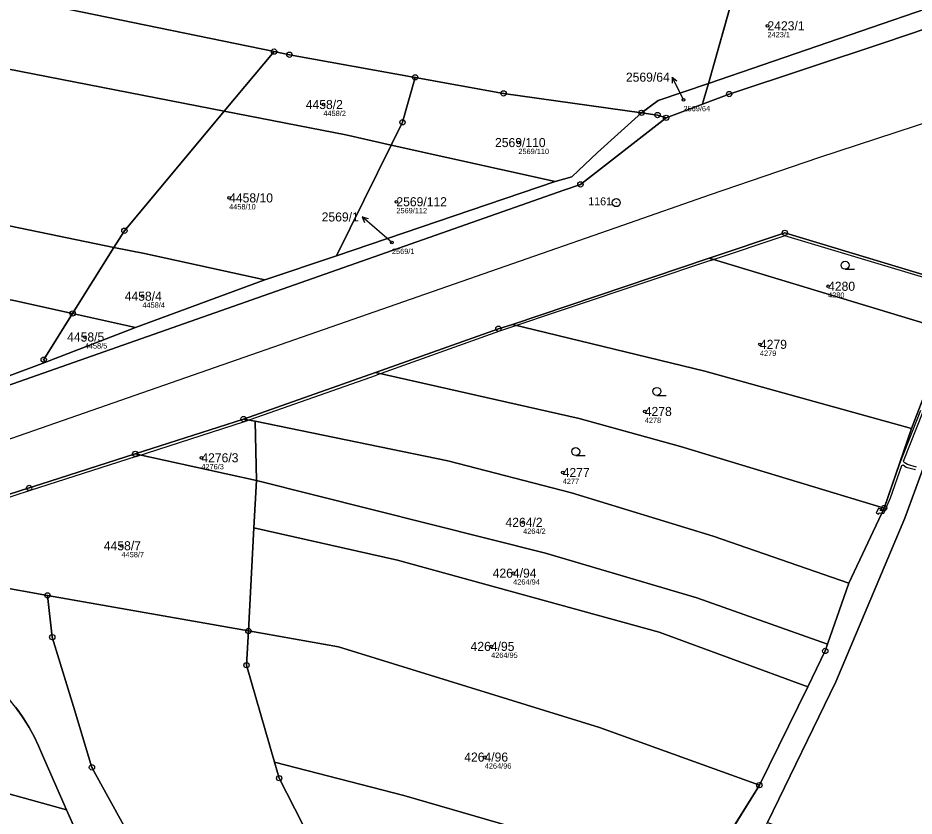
# Model space of a CAD drawing. Extents: x -739214 to -733252, y -1147612 to -1142842.
# Drawn here: x -736907.7 to -736739.7, y -1146124.1 to -1145974.5 of the extents above; entities that cross this region are included whole.
import ezdxf

# ---------------------------------------------------------------- set-up
doc = ezdxf.new("R2010")
doc.units = 0
for name, color, linetype in [('Definiční body', 7, 'Continuous'), ('Hranice parcel', 7, 'Continuous'), ('Parcelní čísla', 7, 'Continuous'), ('Polygon parcely', 7, 'Continuous'), ('Pop  PČ popisy', 7, 'Continuous'), ('Poz předměty', 7, 'Continuous'), ('Vnitřní kresba', 7, 'Continuous'), ('Věcná břemena k části', 7, 'Continuous'), ('Značky bodu BP', 7, 'Continuous'), ('Značky kultur', 7, 'Continuous')]:
    doc.layers.add(name, color=color, linetype=linetype)

msp = doc.modelspace()

# ---------------------------------------------------------------- linework, layer by layer
at = {"layer": 'Definiční body'}
for centre in [(-736767.2, -1145975.97), (-736850.43, -1145990.73), (-736782.94, -1145989.83), (-736813.89, -1145997.86), (-736868.09, -1146008.24), (-736836.75, -1146008.96), (-736837.58, -1146016.6), (-736755.84, -1146024.81), (-736884.35, -1146026.67), (-736895.15, -1146034.32), (-736768.61, -1146035.7), (-736790.19, -1146048.28), (-736873.3, -1146056.97), (-736805.58, -1146059.73), (-736812.99, -1146069.07), (-736888.26, -1146073.46), (-736814.86, -1146078.6), (-736819, -1146092.33), (-736820.19, -1146113.09)]:
    msp.add_circle(centre, 0.25, dxfattribs=at)
at = {"layer": 'Hranice parcel'}
for p, q in [((-736771.79, -1145963.83), (-736778.26, -1145986.76)), ((-736778.26, -1145986.76), (-736737.55, -1145972.81)), ((-736859.68, -1145980.8), (-736869.01, -1145991.98)), ((-736835.6, -1145994.05), (-736833.22, -1145985.65)), ((-736778.26, -1145986.76), (-736779.23, -1145990.19)), ((-736779.36, -1145990.65), (-736774.38, -1145988.77)), ((-736786.2, -1145993.23), (-736779.36, -1145990.65)), ((-736779.23, -1145990.19), (-736779.36, -1145990.65)), ((-736837.71, -1145998.32), (-736835.6, -1145994.05)), ((-736802.25, -1146005.71), (-736786.2, -1145993.23)), ((-736837.71, -1145998.32), (-736848, -1146019.07)), ((-736837.71, -1145998.32), (-736806.98, -1146005.19)), ((-736806.98, -1146005.19), (-736848, -1146019.07)), ((-736889.67, -1146017.51), (-736897.43, -1146029.91)), ((-736848, -1146019.07), (-736861.43, -1146023.62)), ((-736778.13, -1146019.56), (-736814.98, -1146031.96)), ((-736733.16, -1146033.16), (-736778.13, -1146019.56)), ((-736861.43, -1146023.62), (-736885.63, -1146032.51)), ((-736897.43, -1146029.91), (-736885.63, -1146032.51)), ((-736885.63, -1146032.51), (-736902.66, -1146039.07)), ((-736740.22, -1146051.47), (-736733.16, -1146033.16)), ((-736902.66, -1146039.07), (-736909.29, -1146041.62)), ((-736840.67, -1146041), (-736865.38, -1146049.7)), ((-736865.38, -1146049.7), (-736885.68, -1146056.23)), ((-736865.38, -1146049.7), (-736863.19, -1146050.13)), ((-736863.19, -1146050.13), (-736862.97, -1146061.22)), ((-736745.33, -1146066.4), (-736740.22, -1146051.47)), ((-736862.97, -1146061.22), (-736885.68, -1146056.23)), ((-736863.45, -1146070.13), (-736862.97, -1146061.22)), ((-736751.96, -1146080.47), (-736745.33, -1146066.4)), ((-736864.48, -1146089.43), (-736863.45, -1146070.13)), ((-736755.93, -1146091.93), (-736751.96, -1146080.47)), ((-736902.13, -1146082.77), (-736864.48, -1146089.43)), ((-736759.66, -1146099.89), (-736768.72, -1146118.36)), ((-736977.4, -1146101.1), (-736898.55, -1146122.95)), ((-736898.55, -1146122.95), (-736903.07, -1146112.75)), ((-736768.72, -1146118.36), (-736779.92, -1146136.37)), ((-736894.03, -1146133.17), (-736898.55, -1146122.95))]:
    msp.add_line(p, q, dxfattribs=at)
for points in [[(-736869.01, -1145991.98), (-736958.42, -1145974.56), (-736997.96, -1145965.47), (-737033.6, -1145955.93), (-737056.2, -1145948)], [(-736979.92, -1145954.77), (-736963.25, -1145959.45), (-736859.68, -1145980.8)], [(-736774.38, -1145988.77), (-736745.22, -1145979.07), (-736721.19, -1145970.94)], [(-737064.29, -1145975.51), (-737039.95, -1145983.94), (-737002.54, -1145993.62), (-736969.69, -1146001.25), (-736933.8, -1146008.42), (-736889.67, -1146017.51)], [(-736859.68, -1145980.8), (-736856.8, -1145981.39), (-736833.22, -1145985.65)], [(-736833.22, -1145985.65), (-736816.65, -1145988.65), (-736790.81, -1145992.28)], [(-736790.81, -1145992.28), (-736787.69, -1145989.99), (-736778.26, -1145986.76)], [(-737068.55, -1145988.47), (-737043.59, -1145998.01), (-737030.39, -1146001.82), (-736977.87, -1146014.44), (-736908.43, -1146027.49), (-736897.43, -1146029.91)], [(-736889.67, -1146017.51), (-736887.72, -1146014.39), (-736869.01, -1145991.98)], [(-736869.01, -1145991.98), (-736846.25, -1145996.41), (-736837.71, -1145998.32)], [(-736790.81, -1145992.28), (-736799.07, -1145999.73), (-736803.88, -1146004.29), (-736806.98, -1146005.19)], [(-736786.2, -1145993.23), (-736787.8, -1145992.7), (-736790.81, -1145992.28)], [(-736927.74, -1146050.18), (-736910.95, -1146043.93), (-736805.36, -1146006.8), (-736802.25, -1146005.71)], [(-736711.04, -1146011.3), (-736716.18, -1146010.57), (-736725.41, -1146029.07), (-736733.92, -1146047.65), (-736741.44, -1146068.31), (-736754.37, -1146098.97), (-736767.21, -1146125.35)], [(-736730.03, -1146025.05), (-736763.95, -1146014.79), (-736778.13, -1146019.56)], [(-736861.43, -1146023.62), (-736883.93, -1146018.69), (-736889.67, -1146017.51)], [(-736897.43, -1146029.91), (-736902.84, -1146038.55), (-736902.66, -1146039.07)], [(-736814.98, -1146031.96), (-736817.62, -1146032.76), (-736840.67, -1146041)], [(-736740.22, -1146051.47), (-736778.96, -1146040.75), (-736814.98, -1146031.96)], [(-736840.67, -1146041), (-736802.5, -1146049.58), (-736783.53, -1146054.84), (-736745.33, -1146066.4)], [(-736751.96, -1146080.47), (-736777.4, -1146071.65), (-736803.95, -1146063.56), (-736827.08, -1146057.55), (-736863.19, -1146050.13)], [(-736885.68, -1146056.23), (-736903.36, -1146061.92), (-736905.56, -1146062.63), (-736945.99, -1146075.63)], [(-736862.97, -1146061.22), (-736808.8, -1146074.87), (-736780.45, -1146083.22), (-736755.93, -1146091.93)], [(-736863.45, -1146070.13), (-736836.54, -1146076.18), (-736787.5, -1146089.69), (-736759.66, -1146099.89)], [(-736932.89, -1146077.71), (-736911.87, -1146081.05), (-736902.13, -1146082.77)], [(-736902.13, -1146082.77), (-736901.23, -1146090.61), (-736897.28, -1146103.58), (-736893.8, -1146115.01), (-736887.82, -1146125.93), (-736884.69, -1146131.66)], [(-736859.58, -1146114.05), (-736864.83, -1146095.86), (-736864.48, -1146089.43)], [(-736864.48, -1146089.43), (-736847.61, -1146092.42), (-736798.7, -1146107.53), (-736768.72, -1146118.36)], [(-736755.93, -1146091.93), (-736756.37, -1146093.19), (-736759.66, -1146099.89)], [(-736903.07, -1146112.75), (-736903.81, -1146110.98), (-736904.64, -1146109.25), (-736905.56, -1146107.57), (-736905.95, -1146106.9), (-736906.99, -1146105.29), (-736908.12, -1146103.74), (-736909.32, -1146102.24), (-736910.6, -1146100.81), (-736911.95, -1146099.45)], [(-736848.52, -1146137), (-736858.72, -1146117.04), (-736859.58, -1146114.05)], [(-736859.58, -1146114.05), (-736835.36, -1146120.3), (-736779.92, -1146136.37)]]:
    msp.add_lwpolyline(points, dxfattribs=at)
at = {"layer": 'Polygon parcely'}
for points in [[(-737043.76, -1145936.25), (-737051.69, -1145933.9), (-737056.2, -1145948), (-737033.6, -1145955.93), (-736997.96, -1145965.47), (-736958.42, -1145974.56), (-736869.01, -1145991.98), (-736859.68, -1145980.8), (-736963.25, -1145959.45), (-736979.92, -1145954.77), (-737004.38, -1145947.91)], [(-736889.67, -1146017.51), (-736887.72, -1146014.39), (-736869.01, -1145991.98), (-736958.42, -1145974.56), (-736997.96, -1145965.47), (-737033.6, -1145955.93), (-737056.2, -1145948), (-737057.26, -1145951.33), (-737063.62, -1145973.48), (-737064.29, -1145975.51), (-737039.95, -1145983.94), (-737002.54, -1145993.62), (-736969.69, -1146001.25), (-736933.8, -1146008.42)], [(-736771.79, -1145963.83), (-736778.26, -1145986.76), (-736737.55, -1145972.81)], [(-736721.19, -1145970.94), (-736727.81, -1145968.57), (-736729.71, -1145970.13), (-736734.04, -1145971.61), (-736737.55, -1145972.81), (-736778.26, -1145986.76), (-736779.23, -1145990.19), (-736779.36, -1145990.65), (-736774.38, -1145988.77), (-736745.22, -1145979.07)], [(-737043.59, -1145998.01), (-737030.39, -1146001.82), (-736977.87, -1146014.44), (-736908.43, -1146027.49), (-736897.43, -1146029.91), (-736889.67, -1146017.51), (-736933.8, -1146008.42), (-736969.69, -1146001.25), (-737002.54, -1145993.62), (-737039.95, -1145983.94), (-737064.29, -1145975.51), (-737068.55, -1145988.47)], [(-736837.71, -1145998.32), (-736835.6, -1145994.05), (-736833.22, -1145985.65), (-736856.8, -1145981.39), (-736859.68, -1145980.8), (-736869.01, -1145991.98), (-736846.25, -1145996.41)], [(-736837.71, -1145998.32), (-736806.98, -1146005.19), (-736803.88, -1146004.29), (-736799.07, -1145999.73), (-736790.81, -1145992.28), (-736816.65, -1145988.65), (-736833.22, -1145985.65), (-736835.6, -1145994.05)], [(-736779.36, -1145990.65), (-736779.23, -1145990.19), (-736778.26, -1145986.76), (-736787.69, -1145989.99), (-736790.81, -1145992.28), (-736787.8, -1145992.7), (-736786.2, -1145993.23)], [(-736932.88, -1146037.61), (-736909.29, -1146041.62), (-736902.66, -1146039.07), (-736902.84, -1146038.55), (-736897.43, -1146029.91), (-736908.43, -1146027.49), (-736977.87, -1146014.44), (-737030.39, -1146001.82), (-737043.59, -1145998.01), (-737068.55, -1145988.47), (-737072.61, -1146000.82), (-737056.64, -1146006.95), (-737017.77, -1146019.13), (-736977.91, -1146028.07)], [(-736802.25, -1146005.71), (-736786.2, -1145993.23), (-736787.8, -1145992.7), (-736790.81, -1145992.28), (-736799.07, -1145999.73), (-736803.88, -1146004.29), (-736806.98, -1146005.19), (-736848, -1146019.07), (-736861.43, -1146023.62), (-736885.63, -1146032.51), (-736902.66, -1146039.07), (-736909.29, -1146041.62), (-736929.57, -1146049.81), (-736927.74, -1146050.18), (-736910.95, -1146043.93), (-736805.36, -1146006.8)], [(-736848, -1146019.07), (-736837.71, -1145998.32), (-736846.25, -1145996.41), (-736869.01, -1145991.98), (-736887.72, -1146014.39), (-736889.67, -1146017.51), (-736883.93, -1146018.69), (-736861.43, -1146023.62)], [(-736837.71, -1145998.32), (-736848, -1146019.07), (-736806.98, -1146005.19)], [(-736724.22, -1146126.64), (-736721.15, -1146114.73), (-736719.03, -1146108.98), (-736713.68, -1146094.58), (-736709.82, -1146079.79), (-736706.67, -1146043.66), (-736707.02, -1146038.42), (-736707.22, -1146035.46), (-736710.43, -1146014.29), (-736711.04, -1146011.3), (-736716.18, -1146010.57), (-736725.41, -1146029.07), (-736733.92, -1146047.65), (-736741.44, -1146068.31), (-736754.37, -1146098.97), (-736767.21, -1146125.35), (-736726.44, -1146139.74)], [(-736763.95, -1146014.79), (-736778.13, -1146019.56), (-736733.16, -1146033.16), (-736730.03, -1146025.05)], [(-736883.93, -1146018.69), (-736889.67, -1146017.51), (-736897.43, -1146029.91), (-736885.63, -1146032.51), (-736861.43, -1146023.62)], [(-736778.13, -1146019.56), (-736814.98, -1146031.96), (-736778.96, -1146040.75), (-736740.22, -1146051.47), (-736733.16, -1146033.16)], [(-736897.43, -1146029.91), (-736902.84, -1146038.55), (-736902.66, -1146039.07), (-736885.63, -1146032.51)], [(-736814.98, -1146031.96), (-736817.62, -1146032.76), (-736840.67, -1146041), (-736802.5, -1146049.58), (-736783.53, -1146054.84), (-736745.33, -1146066.4), (-736740.22, -1146051.47), (-736778.96, -1146040.75)], [(-736751.96, -1146080.47), (-736745.33, -1146066.4), (-736783.53, -1146054.84), (-736802.5, -1146049.58), (-736840.67, -1146041), (-736865.38, -1146049.7), (-736863.19, -1146050.13), (-736827.08, -1146057.55), (-736803.95, -1146063.56), (-736777.4, -1146071.65)], [(-736885.68, -1146056.23), (-736862.97, -1146061.22), (-736863.19, -1146050.13), (-736865.38, -1146049.7)], [(-736780.45, -1146083.22), (-736755.93, -1146091.93), (-736751.96, -1146080.47), (-736777.4, -1146071.65), (-736803.95, -1146063.56), (-736827.08, -1146057.55), (-736863.19, -1146050.13), (-736862.97, -1146061.22), (-736808.8, -1146074.87)], [(-736911.87, -1146081.05), (-736902.13, -1146082.77), (-736864.48, -1146089.43), (-736863.45, -1146070.13), (-736862.97, -1146061.22), (-736885.68, -1146056.23), (-736903.36, -1146061.92), (-736905.56, -1146062.63), (-736945.99, -1146075.63), (-736932.89, -1146077.71)], [(-736836.54, -1146076.18), (-736787.5, -1146089.69), (-736759.66, -1146099.89), (-736756.37, -1146093.19), (-736755.93, -1146091.93), (-736780.45, -1146083.22), (-736808.8, -1146074.87), (-736862.97, -1146061.22), (-736863.45, -1146070.13)], [(-736798.7, -1146107.53), (-736768.72, -1146118.36), (-736759.66, -1146099.89), (-736787.5, -1146089.69), (-736836.54, -1146076.18), (-736863.45, -1146070.13), (-736864.48, -1146089.43), (-736847.61, -1146092.42)], [(-736897.28, -1146103.58), (-736893.8, -1146115.01), (-736887.82, -1146125.93), (-736884.69, -1146131.66), (-736871.63, -1146150.35), (-736802.19, -1146169.86), (-736796.91, -1146163.2), (-736833.94, -1146154.29), (-736847.31, -1146139.36), (-736848.52, -1146137), (-736858.72, -1146117.04), (-736859.58, -1146114.05), (-736864.83, -1146095.86), (-736864.48, -1146089.43), (-736902.13, -1146082.77), (-736901.23, -1146090.61)], [(-736835.36, -1146120.3), (-736779.92, -1146136.37), (-736768.72, -1146118.36), (-736798.7, -1146107.53), (-736847.61, -1146092.42), (-736864.48, -1146089.43), (-736864.83, -1146095.86), (-736859.58, -1146114.05)], [(-736963.3, -1146099.04), (-736972.94, -1146102.24), (-736973.73, -1146099.86), (-736977.4, -1146101.1), (-736898.55, -1146122.95), (-736903.07, -1146112.75), (-736903.81, -1146110.98), (-736904.64, -1146109.25), (-736905.56, -1146107.57), (-736905.95, -1146106.9), (-736906.99, -1146105.29), (-736908.12, -1146103.74), (-736909.32, -1146102.24), (-736910.6, -1146100.81), (-736911.95, -1146099.45), (-736923.65, -1146096.16), (-736944.18, -1146090.32), (-736948.02, -1146091.35), (-736964.08, -1146096.67)], [(-736983.7, -1146103.21), (-737008.18, -1146111.58), (-736991.48, -1146116.71), (-736929.53, -1146134.68), (-736887.15, -1146146.15), (-736888.82, -1146143.39), (-736889.7, -1146141.83), (-736891.24, -1146138.99), (-736892.68, -1146136.1), (-736894.03, -1146133.17), (-736898.55, -1146122.95), (-736977.4, -1146101.1)], [(-736859.58, -1146114.05), (-736858.72, -1146117.04), (-736848.52, -1146137), (-736790.23, -1146152.94), (-736779.92, -1146136.37), (-736835.36, -1146120.3)]]:
    msp.add_lwpolyline(points, close=True, dxfattribs=at)
for points in [[(-736963.25, -1145959.45), (-736859.68, -1145980.8), (-736856.8, -1145981.39), (-736833.22, -1145985.65), (-736816.65, -1145988.65), (-736790.81, -1145992.28), (-736787.69, -1145989.99), (-736778.26, -1145986.76), (-736771.79, -1145963.83)], [(-737124.99, -1146137.9), (-737105.29, -1146129.81), (-737100.95, -1146128.37), (-736970.23, -1146083.43), (-736968.59, -1146082.9), (-736945.99, -1146075.63), (-736905.56, -1146062.63), (-736903.36, -1146061.92), (-736885.68, -1146056.23), (-736865.38, -1146049.7), (-736840.67, -1146041), (-736817.62, -1146032.76), (-736814.98, -1146031.96), (-736778.13, -1146019.56), (-736763.95, -1146014.79), (-736730.03, -1146025.05), (-736717.9, -1145969.83)], [(-736721.19, -1145970.94), (-736745.22, -1145979.07), (-736774.38, -1145988.77), (-736779.36, -1145990.65), (-736786.2, -1145993.23), (-736802.25, -1146005.71), (-736805.36, -1146006.8), (-736910.95, -1146043.93), (-736927.74, -1146050.18), (-736942.52, -1146055.68), (-736976.7, -1146069.53), (-736996.62, -1146076.44), (-737027.3, -1146087.08), (-737060.06, -1146098.44), (-737091.85, -1146109.98), (-737119.94, -1146118.92)], [(-736733.16, -1146033.16), (-736740.22, -1146051.47), (-736745.33, -1146066.4), (-736751.96, -1146080.47), (-736755.93, -1146091.93), (-736756.37, -1146093.19), (-736759.66, -1146099.89), (-736768.72, -1146118.36), (-736779.92, -1146136.37), (-736790.23, -1146152.94), (-736795.54, -1146161.47), (-736796.91, -1146163.2), (-736802.19, -1146169.86), (-736811.79, -1146181.98), (-736815.82, -1146187.06)], [(-736845.18, -1146312.06), (-736838.23, -1146298.86), (-736832.53, -1146282.89), (-736826.96, -1146267.27), (-736821.12, -1146245.91), (-736818.33, -1146227.6), (-736818.08, -1146226.04), (-736817.81, -1146224.36), (-736817.56, -1146222.75), (-736816.15, -1146213.54), (-736811.83, -1146202.22), (-736808.3, -1146190.1), (-736805.62, -1146184.32), (-736802.66, -1146177.93), (-736791.88, -1146164.3), (-736767.52, -1146125.99), (-736767.21, -1146125.35), (-736754.37, -1146098.97), (-736741.44, -1146068.31), (-736733.92, -1146047.65)], [(-736908.12, -1146103.74), (-736907.66, -1146104.35), (-736906.57, -1146105.93), (-736905.56, -1146107.57), (-736904.64, -1146109.25), (-736903.81, -1146110.98), (-736903.07, -1146112.75), (-736898.55, -1146122.95), (-736894.03, -1146133.17), (-736892.68, -1146136.1), (-736891.89, -1146137.71), (-736890.4, -1146140.57), (-736888.82, -1146143.39), (-736887.15, -1146146.15), (-736871.63, -1146150.35), (-736884.69, -1146131.66), (-736887.82, -1146125.93), (-736893.8, -1146115.01), (-736897.28, -1146103.58), (-736901.23, -1146090.61), (-736902.13, -1146082.77), (-736911.87, -1146081.05)]]:
    msp.add_lwpolyline(points, dxfattribs=at)
at = {"layer": 'Pop  PČ popisy'}
for p, q in [((-736783.71, -1145988.28), (-736785.07, -1145985.61)), ((-736785.07, -1145985.61), (-736784.17, -1145986.27)), ((-736785.07, -1145985.61), (-736785.06, -1145986.73)), ((-736782.94, -1145989.83), (-736783.71, -1145988.28)), ((-736840.87, -1146013.77), (-736843.14, -1146011.8)), ((-736843.14, -1146011.8), (-736842.05, -1146012.08)), ((-736843.14, -1146011.8), (-736842.71, -1146012.84)), ((-736837.58, -1146016.6), (-736840.87, -1146013.77))]:
    msp.add_line(p, q, dxfattribs=at)
at = {"layer": 'Poz předměty'}
for p, q in [((-736757.58, -1146000.68), (-736719.33, -1145988.15)), ((-736777.9, -1146007.63), (-736757.58, -1146000.68)), ((-736794.32, -1146013.34), (-736777.9, -1146007.63)), ((-736812.26, -1146019.61), (-736794.32, -1146013.34)), ((-738196.39, -1146502.42), (-736812.26, -1146019.61))]:
    msp.add_line(p, q, dxfattribs=at)
at = {"layer": 'Vnitřní kresba'}
for p, q in [((-736763.94, -1146015.32), (-736777.97, -1146020.03)), ((-736729.76, -1146025.65), (-736763.94, -1146015.32)), ((-736777.12, -1146019.74), (-736817.45, -1146033.23)), ((-736817.45, -1146033.23), (-736840.5, -1146041.47)), ((-736865.21, -1146050.17), (-736840.5, -1146041.47)), ((-736885.53, -1146056.71), (-736865.21, -1146050.17)), ((-736885.53, -1146056.71), (-736905.41, -1146063.11)), ((-736905.41, -1146063.11), (-736970.07, -1146083.9))]:
    msp.add_line(p, q, dxfattribs=at)
at = {"layer": 'Věcná břemena k části'}
for points in [[(-736738.49, -1146048.12), (-736742.48, -1146058.08), (-736745.33, -1146066.4), (-736745.55, -1146066.87), (-736745.78, -1146067.35), (-736745.42, -1146067.38), (-736744.14, -1146064.49), (-736742.01, -1146058.43), (-736741.76, -1146058.32), (-736741.18, -1146058.7), (-736739.45, -1146059.18)], [(-736739.29, -1146058.7), (-736740.96, -1146058.24), (-736741.55, -1146057.86), (-736741.72, -1146057.58), (-736738.03, -1146048.3)]]:
    msp.add_lwpolyline(points, dxfattribs=at)
msp.add_lwpolyline([(-736745.78, -1146067.35), (-736745.55, -1146066.87), (-736746.05, -1146066.83), (-736745.95, -1146066.6), (-736746.41, -1146066.4), (-736746.81, -1146067.35), (-736746.35, -1146067.54), (-736746.25, -1146067.31)], close=True, dxfattribs=at)
at = {"layer": 'Značky bodu BP'}
for centre, radius in [((-736859.68, -1145980.8), 0.5), ((-736859.68, -1145980.8), 0.0303), ((-736856.8, -1145981.39), 0.5), ((-736856.8, -1145981.39), 0.0303), ((-736833.22, -1145985.65), 0.5), ((-736833.22, -1145985.65), 0.0303), ((-736816.65, -1145988.65), 0.5), ((-736816.65, -1145988.65), 0.0303), ((-736774.38, -1145988.77), 0.5), ((-736774.38, -1145988.77), 0.0303), ((-736790.81, -1145992.28), 0.5), ((-736790.81, -1145992.28), 0.0303), ((-736787.8, -1145992.7), 0.5), ((-736835.6, -1145994.05), 0.5), ((-736835.6, -1145994.05), 0.0303), ((-736787.8, -1145992.7), 0.0303), ((-736786.2, -1145993.23), 0.5), ((-736786.2, -1145993.23), 0.0303), ((-736802.25, -1146005.71), 0.5), ((-736802.25, -1146005.71), 0.0303), ((-736795.54, -1146009.13), 0.75), ((-736795.54, -1146009.13), 0.03), ((-736887.72, -1146014.39), 0.5), ((-736763.95, -1146014.79), 0.5), ((-736887.72, -1146014.39), 0.0303), ((-736763.95, -1146014.79), 0.0303), ((-736897.43, -1146029.91), 0.5), ((-736897.43, -1146029.91), 0.0303), ((-736817.62, -1146032.76), 0.5), ((-736817.62, -1146032.76), 0.0303), ((-736902.84, -1146038.55), 0.5), ((-736902.84, -1146038.55), 0.0303), ((-736865.38, -1146049.7), 0.5), ((-736865.38, -1146049.7), 0.0303), ((-736885.68, -1146056.23), 0.5), ((-736885.68, -1146056.23), 0.0303), ((-736905.56, -1146062.63), 0.5), ((-736905.56, -1146062.63), 0.0303), ((-736745.33, -1146066.4), 0.5), ((-736745.33, -1146066.4), 0.0303), ((-736902.13, -1146082.77), 0.5), ((-736902.13, -1146082.77), 0.0303), ((-736864.48, -1146089.43), 0.5), ((-736864.48, -1146089.43), 0.0303), ((-736901.23, -1146090.61), 0.5), ((-736901.23, -1146090.61), 0.0303), ((-736756.37, -1146093.19), 0.5), ((-736756.37, -1146093.19), 0.0303), ((-736864.83, -1146095.86), 0.5), ((-736864.83, -1146095.86), 0.0303), ((-736893.8, -1146115.01), 0.5), ((-736893.8, -1146115.01), 0.0303), ((-736858.72, -1146117.04), 0.5), ((-736858.72, -1146117.04), 0.0303), ((-736768.72, -1146118.36), 0.5), ((-736768.72, -1146118.36), 0.0303)]:
    msp.add_circle(centre, radius, dxfattribs=at)
at = {"layer": 'Značky kultur'}
for p, q in [((-736752.64, -1146021.62), (-736750.89, -1146021.62)), ((-736787.93, -1146045.27), (-736786.18, -1146045.27)), ((-736803.13, -1146056.54), (-736801.38, -1146056.54))]:
    msp.add_line(p, q, dxfattribs=at)
for centre in [(-736752.64, -1146020.87), (-736787.93, -1146044.52), (-736803.13, -1146055.79)]:
    msp.add_circle(centre, 0.75, dxfattribs=at)

# ---------------------------------------------------------------- texts
at = {"layer": 'Definiční body'}
for s, p in [('2423/1', (-736767.2, -1145978.13)), ('4458/2', (-736850.43, -1145992.89)), ('2569/64', (-736782.94, -1145991.99)), ('2569/110', (-736813.89, -1146000.02)), ('4458/10', (-736868.09, -1146010.4)), ('2569/112', (-736836.75, -1146011.12)), ('2569/1', (-736837.58, -1146018.76)), ('4280', (-736755.84, -1146026.97)), ('4458/4', (-736884.35, -1146028.83)), ('4458/5', (-736895.15, -1146036.48)), ('4279', (-736768.61, -1146037.86)), ('4278', (-736790.19, -1146050.44)), ('4276/3', (-736873.3, -1146059.13)), ('4277', (-736805.58, -1146061.89)), ('4264/2', (-736812.99, -1146071.23)), ('4458/7', (-736888.26, -1146075.62)), ('4264/94', (-736814.86, -1146080.76)), ('4264/95', (-736819, -1146094.49)), ('4264/96', (-736820.19, -1146115.25))]:
    msp.add_text(s, height=1, dxfattribs=at).set_placement(p)
at = {"layer": 'Parcelní čísla'}
for s, p in [('2423/1', (-736767.2, -1145976.82)), ('2569/64', (-736793.73, -1145986.45)), ('4458/2', (-736853.73, -1145991.58)), ('2569/110', (-736818.26, -1145998.71)), ('4458/10', (-736868.09, -1146009.09)), ('2569/112', (-736836.75, -1146009.81)), ('2569/1', (-736850.75, -1146012.66)), ('4280', (-736755.84, -1146025.66)), ('4458/4', (-736887.66, -1146027.52)), ('4458/5', (-736898.45, -1146035.17)), ('4279', (-736768.61, -1146036.55)), ('4278', (-736790.19, -1146049.13)), ('4276/3', (-736873.3, -1146057.82)), ('4277', (-736805.58, -1146060.58)), ('4264/2', (-736816.3, -1146069.92)), ('4458/7', (-736891.57, -1146074.31)), ('4264/94', (-736818.7, -1146079.45)), ('4264/95', (-736822.84, -1146093.18)), ('4264/96', (-736824.03, -1146113.94))]:
    msp.add_text(s, height=1.7, dxfattribs=at).set_placement(p)
at = {"layer": 'Značky bodu BP'}
msp.add_text('1161', height=1.5, dxfattribs=at).set_placement((-736800.79, -1146009.63))

doc.saveas('drawing.dxf')
